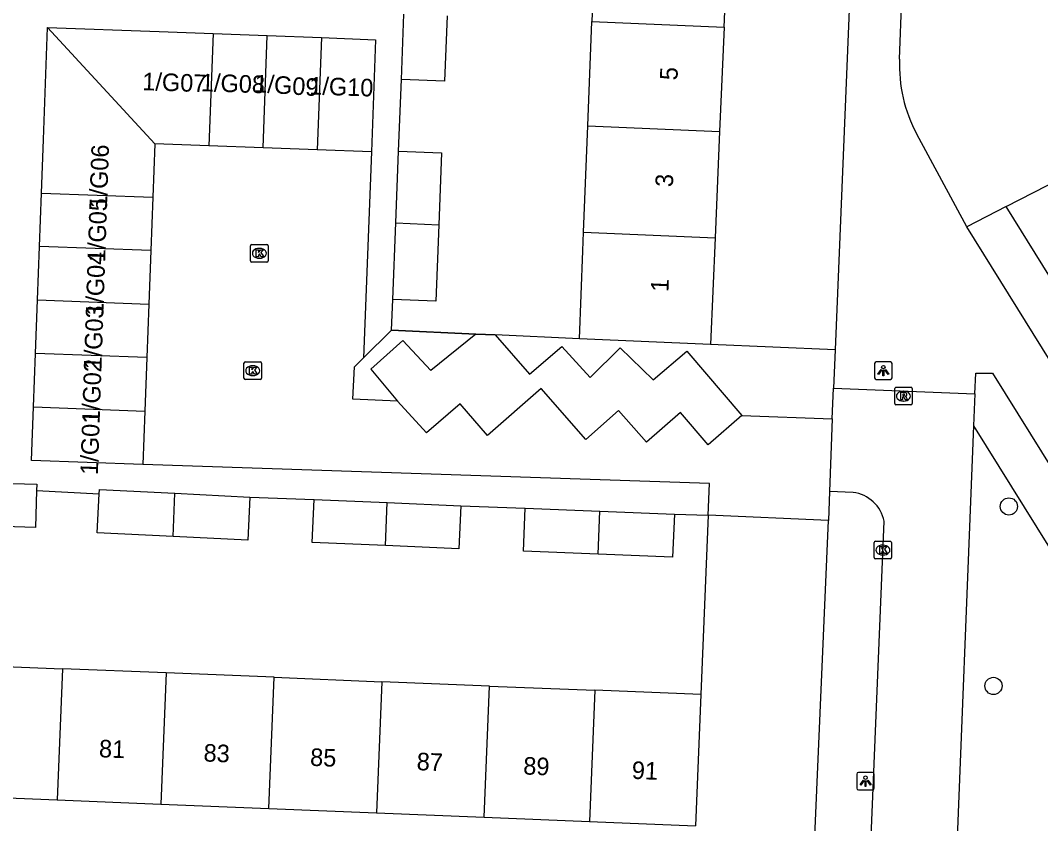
# Model space of a CAD drawing. Extents: x 160077 to 160945, y 386481 to 387498.
# Drawn here: x 160792.9 to 160850.9, y 386908.1 to 386953.8 of the extents above; entities that cross this region are included whole.
import ezdxf

# ---------------------------------------------------------------- set-up
doc = ezdxf.new("R2010")
doc.units = 0
for name, color, linetype in [('IMGEO_Boom', 7, 'Continuous'), ('IMGEO_Groenvoorziening', 7, 'Continuous'), ('IMGEO_Haag', 7, 'Continuous'), ('IMGEO_Kolk', 7, 'Continuous'), ('IMGEO_Lichtpunt', 7, 'Continuous'), ('IMGEO_Muur', 7, 'Continuous'), ('IMGEO_Pand', 7, 'Continuous'), ('IMGEO_Pand_nummerreeks', 7, 'Continuous'), ('IMGEO_Parkeervlak_open', 7, 'Continuous'), ('IMGEO_Rijbaan_lokaal_open', 7, 'Continuous'), ('IMGEO_Rioolput', 7, 'Continuous'), ('IMGEO_Voetpad_open', 7, 'Continuous')]:
    doc.layers.add(name, color=color, linetype=linetype)

msp = doc.modelspace()

# ---------------------------------------------------------------- linework, layer by layer
at = {"layer": 'IMGEO_Boom'}
for centre in [(160849.124, 386926.128), (160848.244, 386915.917)]:
    msp.add_circle(centre, 0.489, dxfattribs=at)
at = {"layer": 'IMGEO_Groenvoorziening'}
for points in [[(160848.965, 386943.186), (160859.854, 386948.769)], [(160848.965, 386943.186), (160846.733, 386942.041)], [(160865.32, 386916.888), (160848.965, 386943.186)], [(160847.118, 386930.712), (160862.238, 386906.415), (160863.167, 386900.457)], [(160832.016, 386925.636), (160831.601, 386915.421)]]:
    msp.add_lwpolyline(points, dxfattribs=at)
at = {"layer": 'IMGEO_Haag'}
for points in [[(160814.001, 386936.152), (160818.798, 386935.936)], [(160824.692, 386935.671), (160819.898, 386935.887)], [(160839.232, 386935.044), (160832.144, 386935.336)]]:
    msp.add_lwpolyline(points, dxfattribs=at)
at = {"layer": 'IMGEO_Kolk'}
for p, q in [((160806.057, 386941.034), (160806.909, 386941.034)), ((160805.982, 386940.108), (160805.982, 386940.96)), ((160806.47, 386940.814), (160806.495, 386940.814)), ((160806.983, 386940.96), (160806.983, 386940.108)), ((160806.909, 386940.034), (160806.057, 386940.034)), ((160806.493, 386940.254), (160806.468, 386940.254)), ((160805.606, 386933.426), (160805.606, 386934.278)), ((160805.681, 386934.352), (160806.533, 386934.352)), ((160806.094, 386934.132), (160806.119, 386934.132)), ((160806.607, 386934.278), (160806.607, 386933.426)), ((160806.117, 386933.572), (160806.092, 386933.572)), ((160806.533, 386933.352), (160805.681, 386933.352)), ((160841.452, 386923.22), (160841.452, 386924.072)), ((160841.527, 386924.146), (160842.379, 386924.146)), ((160841.94, 386923.926), (160841.965, 386923.926)), ((160842.453, 386924.072), (160842.453, 386923.22)), ((160842.379, 386923.146), (160841.527, 386923.146)), ((160841.963, 386923.366), (160841.938, 386923.366))]:
    msp.add_line(p, q, dxfattribs=at)
for points in [[(160806.057, 386941.034), (160806.909, 386941.034)], [(160805.982, 386940.108), (160805.982, 386940.96)], [(160806.303, 386940.734), (160806.426, 386940.734), (160806.426, 386940.583), (160806.556, 386940.734), (160806.72, 386940.734), (160806.574, 386940.583), (160806.727, 386940.334), (160806.575, 386940.334), (160806.49, 386940.498), (160806.426, 386940.431), (160806.426, 386940.334), (160806.303, 386940.334), (160806.303, 386940.734)], [(160806.983, 386940.96), (160806.983, 386940.108)], [(160806.909, 386940.034), (160806.057, 386940.034)], [(160805.606, 386933.426), (160805.606, 386934.278)], [(160805.681, 386934.352), (160806.533, 386934.352)], [(160806.607, 386934.278), (160806.607, 386933.426)], [(160805.927, 386934.052), (160806.05, 386934.052), (160806.05, 386933.901), (160806.18, 386934.052), (160806.344, 386934.052), (160806.198, 386933.901), (160806.351, 386933.652), (160806.199, 386933.652), (160806.114, 386933.816), (160806.05, 386933.749), (160806.05, 386933.652), (160805.927, 386933.652), (160805.927, 386934.052)], [(160806.533, 386933.352), (160805.681, 386933.352)], [(160841.452, 386923.22), (160841.452, 386924.072)], [(160841.527, 386924.146), (160842.379, 386924.146)], [(160841.773, 386923.846), (160841.896, 386923.846), (160841.896, 386923.695), (160842.026, 386923.846), (160842.19, 386923.846), (160842.044, 386923.695), (160842.197, 386923.446), (160842.045, 386923.446), (160841.96, 386923.61), (160841.896, 386923.543), (160841.896, 386923.446), (160841.773, 386923.446), (160841.773, 386923.846)], [(160842.453, 386924.072), (160842.453, 386923.22)], [(160842.379, 386923.146), (160841.527, 386923.146)]]:
    msp.add_lwpolyline(points, dxfattribs=at)
for centre, start, end in [((160806.059, 386940.958), 91.55205, 178.44795), ((160806.059, 386940.958), 91.55205, 178.44795), ((160806.907, 386940.958), 1.55205, 88.44795), ((160806.907, 386940.958), 1.55205, 88.44795), ((160806.059, 386940.11), 181.55205, 268.44795), ((160806.059, 386940.11), 181.55205, 268.44795), ((160806.907, 386940.11), 271.55205, 358.44795), ((160806.907, 386940.11), 271.55205, 358.44795), ((160805.683, 386934.276), 91.55205, 178.44795), ((160805.683, 386934.276), 91.55205, 178.44795), ((160806.531, 386934.276), 1.55205, 88.44795), ((160806.531, 386934.276), 1.55205, 88.44795), ((160805.683, 386933.428), 181.55205, 268.44795), ((160805.683, 386933.428), 181.55205, 268.44795), ((160806.531, 386933.428), 271.55205, 358.44795), ((160806.531, 386933.428), 271.55205, 358.44795), ((160841.529, 386924.07), 91.55205, 178.44795), ((160841.529, 386924.07), 91.55205, 178.44795), ((160842.377, 386924.07), 1.55205, 88.44795), ((160842.377, 386924.07), 1.55205, 88.44795), ((160841.529, 386923.222), 181.55205, 268.44795), ((160841.529, 386923.222), 181.55205, 268.44795), ((160842.377, 386923.222), 271.55205, 358.44795), ((160842.377, 386923.222), 271.55205, 358.44795)]:
    msp.add_arc(centre, 0.0765, start, end, dxfattribs=at)
for centre, major_axis, ratio, start_param, end_param in [((160806.469, 386940.534), (-0.387, 0.002), 0.722429, 4.712389, 7.853982), ((160806.494, 386940.534), (-0.39, 0.002), 0.717154, 1.570796, 4.712389), ((160806.093, 386933.852), (-0.387, 0.002), 0.722429, 4.712389, 7.853982), ((160806.118, 386933.852), (-0.39, 0.002), 0.717154, 1.570796, 4.712389), ((160841.939, 386923.646), (-0.387, 0.002), 0.722429, 4.712389, 7.853982), ((160841.964, 386923.646), (-0.39, 0.002), 0.717154, 1.570796, 4.712389)]:
    msp.add_ellipse(centre, major_axis=major_axis, ratio=ratio, start_param=start_param, end_param=end_param, dxfattribs=at)
at = {"layer": 'IMGEO_Lichtpunt'}
for p, q in [((160841.483, 386934.26), (160841.483, 386933.453)), ((160841.483, 386934.26), (160841.483, 386933.453)), ((160842.385, 386934.355), (160841.577, 386934.355)), ((160842.385, 386934.355), (160841.577, 386934.355)), ((160842.479, 386933.453), (160842.479, 386934.26)), ((160842.479, 386933.453), (160842.479, 386934.26)), ((160841.577, 386933.359), (160842.385, 386933.359)), ((160841.577, 386933.359), (160842.385, 386933.359)), ((160840.47, 386910.898), (160840.47, 386910.091)), ((160840.47, 386910.898), (160840.47, 386910.091)), ((160841.372, 386910.993), (160840.564, 386910.993)), ((160841.372, 386910.993), (160840.564, 386910.993)), ((160841.466, 386910.091), (160841.466, 386910.898)), ((160841.466, 386910.091), (160841.466, 386910.898)), ((160840.564, 386909.997), (160841.372, 386909.997)), ((160840.564, 386909.997), (160841.372, 386909.997))]:
    msp.add_line(p, q, dxfattribs=at)
for points in [[(160841.857, 386933.924), (160841.896, 386933.896), (160841.708, 386933.634), (160841.67, 386933.661), (160841.857, 386933.924)], [(160841.959, 386933.876), (160842.006, 386933.876), (160842.006, 386933.554), (160841.959, 386933.554), (160841.959, 386933.876)], [(160842.069, 386933.896), (160842.107, 386933.923), (160842.294, 386933.661), (160842.255, 386933.633), (160842.069, 386933.896)], [(160840.844, 386910.562), (160840.883, 386910.534), (160840.695, 386910.272), (160840.657, 386910.299), (160840.844, 386910.562)], [(160840.946, 386910.514), (160840.993, 386910.514), (160840.993, 386910.192), (160840.946, 386910.192), (160840.946, 386910.514)], [(160841.056, 386910.534), (160841.094, 386910.561), (160841.281, 386910.299), (160841.242, 386910.271), (160841.056, 386910.534)]]:
    msp.add_lwpolyline(points, dxfattribs=at)
for centre in [(160841.982, 386934.058), (160840.969, 386910.696)]:
    msp.add_circle(centre, 0.0994, dxfattribs=at)
for centre, start, end in [((160841.577, 386934.26), 90, 180), ((160841.577, 386934.26), 90, 180), ((160842.385, 386934.26), 0, 90), ((160842.385, 386934.26), 0, 90), ((160841.577, 386933.453), 180, 270), ((160841.577, 386933.453), 180, 270), ((160842.385, 386933.453), 270, 0), ((160842.385, 386933.453), 270, 360), ((160840.564, 386910.898), 90, 180), ((160840.564, 386910.898), 90, 180), ((160841.372, 386910.898), 0, 90), ((160841.372, 386910.898), 0, 90), ((160840.564, 386910.091), 180, 270), ((160840.564, 386910.091), 180, 270), ((160841.372, 386910.091), 270, 0), ((160841.372, 386910.091), 270, 360)]:
    msp.add_arc(centre, 0.0946, start, end, dxfattribs=at)
at = {"layer": 'IMGEO_Muur'}
for points in [[(160814.001, 386936.152), (160814.069, 386937.898)], [(160818.798, 386935.936), (160814.001, 386936.152)], [(160819.898, 386935.887), (160818.798, 386935.936)], [(160824.692, 386935.671), (160819.898, 386935.887)]]:
    msp.add_lwpolyline(points, dxfattribs=at)
at = {"layer": 'IMGEO_Pand'}
for points in [[(160825.65, 386959.932), (160825.405, 386953.722)], [(160832.916, 386953.401), (160833.182, 386959.61)], [(160814.564, 386950.416), (160814.705, 386954.144)], [(160817.163, 386954.047), (160817.022, 386950.323), (160814.564, 386950.416)], [(160794.084, 386943.961), (160794.197, 386947.003), (160794.436, 386953.384)], [(160794.436, 386953.384), (160800.774, 386953.147), (160803.854, 386953.032)], [(160794.436, 386953.384), (160800.535, 386946.766)], [(160825.17, 386947.778), (160825.405, 386953.722)], [(160825.405, 386953.722), (160832.916, 386953.401)], [(160832.916, 386953.401), (160832.662, 386947.458)], [(160803.854, 386953.032), (160803.615, 386946.651)], [(160803.854, 386953.032), (160806.934, 386952.917)], [(160806.696, 386946.536), (160806.934, 386952.917)], [(160806.934, 386952.917), (160810.015, 386952.802)], [(160810.015, 386952.802), (160809.776, 386946.42)], [(160810.015, 386952.802), (160813.095, 386952.687), (160812.856, 386946.305)], [(160824.931, 386941.736), (160825.17, 386947.778)], [(160825.17, 386947.778), (160832.662, 386947.458)], [(160832.662, 386947.458), (160832.404, 386941.416)], [(160800.535, 386946.766), (160800.421, 386943.724)], [(160803.615, 386946.651), (160800.535, 386946.766)], [(160806.696, 386946.536), (160803.615, 386946.651)], [(160809.776, 386946.42), (160806.696, 386946.536)], [(160812.856, 386946.305), (160809.776, 386946.42)], [(160814.238, 386942.263), (160814.396, 386946.349)], [(160814.396, 386946.349), (160816.845, 386946.254), (160816.687, 386942.159)], [(160793.97, 386940.919), (160794.084, 386943.961)], [(160794.084, 386943.961), (160800.421, 386943.724)], [(160800.421, 386943.724), (160800.308, 386940.682)], [(160814.069, 386937.898), (160814.238, 386942.263)], [(160814.238, 386942.263), (160816.687, 386942.159)], [(160816.687, 386942.159), (160816.518, 386937.803), (160814.069, 386937.898)], [(160824.692, 386935.671), (160824.889, 386940.668), (160824.931, 386941.736)], [(160824.931, 386941.736), (160832.404, 386941.416)], [(160832.404, 386941.416), (160832.144, 386935.336)], [(160793.856, 386937.877), (160793.97, 386940.919)], [(160800.308, 386940.682), (160793.97, 386940.919)], [(160800.308, 386940.682), (160800.194, 386937.64)], [(160793.742, 386934.835), (160793.856, 386937.877)], [(160793.856, 386937.877), (160800.194, 386937.64)], [(160800.194, 386937.64), (160800.08, 386934.598)], [(160832.144, 386935.336), (160824.692, 386935.671)], [(160793.629, 386931.793), (160793.742, 386934.835)], [(160800.08, 386934.598), (160793.742, 386934.835)], [(160800.08, 386934.598), (160799.967, 386931.556)], [(160799.853, 386928.514), (160793.515, 386928.751), (160793.629, 386931.793)], [(160793.629, 386931.793), (160799.967, 386931.556)], [(160799.967, 386931.556), (160799.853, 386928.514)], [(160789.633, 386927.517), (160793.821, 386927.391), (160793.81, 386927.032)], [(160793.81, 386927.032), (160793.746, 386924.932), (160789.533, 386925.059)], [(160801.57, 386924.421), (160797.261, 386924.636), (160797.371, 386926.855)], [(160797.371, 386926.855), (160797.383, 386927.092), (160801.669, 386926.878)], [(160801.57, 386924.421), (160801.669, 386926.878)], [(160805.94, 386926.665), (160805.818, 386924.209), (160801.57, 386924.421)], [(160801.669, 386926.878), (160805.94, 386926.665)], [(160813.66, 386923.899), (160809.488, 386924.08), (160809.594, 386926.527)], [(160809.594, 386926.527), (160813.759, 386926.346)], [(160813.66, 386923.899), (160813.759, 386926.346)], [(160817.939, 386926.165), (160817.833, 386923.718), (160813.66, 386923.899)], [(160813.759, 386926.346), (160817.939, 386926.165)], [(160825.751, 386923.414), (160821.503, 386923.593), (160821.606, 386926.04)], [(160821.606, 386926.04), (160825.851, 386925.861)], [(160825.751, 386923.414), (160825.851, 386925.861)], [(160830.092, 386925.682), (160829.988, 386923.235), (160825.751, 386923.414)], [(160825.851, 386925.861), (160830.092, 386925.682)], [(160789.212, 386917.143), (160795.274, 386916.897)], [(160795.274, 386916.897), (160794.971, 386909.437)], [(160801.171, 386916.657), (160795.274, 386916.897)], [(160801.171, 386916.657), (160800.868, 386909.197)], [(160807.33, 386916.407), (160801.171, 386916.657)], [(160807.027, 386908.947), (160807.33, 386916.407)], [(160807.33, 386916.407), (160813.445, 386916.159)], [(160813.445, 386916.159), (160813.142, 386908.699)], [(160819.568, 386915.91), (160813.445, 386916.159)], [(160819.265, 386908.45), (160819.568, 386915.91)], [(160819.568, 386915.91), (160825.563, 386915.666)], [(160825.563, 386915.666), (160825.26, 386908.206)], [(160831.601, 386915.421), (160825.563, 386915.666)], [(160831.601, 386915.421), (160831.298, 386907.961)], [(160788.909, 386909.683), (160794.971, 386909.437)], [(160794.971, 386909.437), (160800.868, 386909.197)], [(160800.868, 386909.197), (160807.027, 386908.947)], [(160807.027, 386908.947), (160813.142, 386908.699)], [(160813.142, 386908.699), (160819.265, 386908.45)], [(160819.265, 386908.45), (160825.26, 386908.206)], [(160825.26, 386908.206), (160831.298, 386907.961)]]:
    msp.add_lwpolyline(points, dxfattribs=at)
at = {"layer": 'IMGEO_Parkeervlak_open'}
for points in [[(160818.798, 386935.936), (160816.241, 386933.868), (160814.643, 386935.58), (160812.829, 386933.933), (160814.347, 386932.121)], [(160818.798, 386935.936), (160819.898, 386935.887)], [(160819.898, 386935.887), (160821.859, 386933.652), (160823.698, 386935.238), (160825.301, 386933.459), (160827.007, 386935.148), (160828.881, 386933.341), (160830.807, 386934.957), (160833.937, 386931.297)]]:
    msp.add_lwpolyline(points, dxfattribs=at)
at = {"layer": 'IMGEO_Rijbaan_lokaal_open'}
for points in [[(160812.856, 386946.305), (160812.414, 386934.591)], [(160814.347, 386932.121), (160811.796, 386932.242), (160811.887, 386934.073), (160812.414, 386934.591)], [(160833.937, 386931.297), (160832.013, 386929.636), (160830.434, 386931.482), (160828.504, 386929.785), (160826.915, 386931.582), (160825.05, 386929.942), (160822.521, 386932.831), (160819.452, 386930.167), (160817.897, 386931.968), (160815.986, 386930.322), (160814.347, 386932.121)], [(160839.078, 386931.105), (160839.142, 386932.854)], [(160839.142, 386932.854), (160847.19, 386932.536)], [(160847.19, 386932.536), (160847.118, 386930.712)], [(160833.937, 386931.297), (160839.078, 386931.105)], [(160839.078, 386931.105), (160838.926, 386926.979)], [(160847.118, 386930.712), (160846.037, 386903.446), (160846.023, 386902.83)], [(160832.016, 386925.636), (160832.089, 386927.425), (160799.853, 386928.514)], [(160838.926, 386926.979), (160838.854, 386925.336)], [(160840.259, 386926.919), (160838.926, 386926.979)], [(160838.854, 386925.336), (160832.016, 386925.636)], [(160845.31, 386883.194), (160840.302, 386883.421), (160842.021, 386925.282)]]:
    msp.add_lwpolyline(points, dxfattribs=at)
msp.add_arc((160840.037, 386924.913), 2.018, 10.52735, 83.68492, dxfattribs=at)
at = {"layer": 'IMGEO_Rioolput'}
for p, q in [((160842.7, 386932.907), (160843.552, 386932.907)), ((160842.625, 386931.981), (160842.625, 386932.833)), ((160843.113, 386932.687), (160843.138, 386932.687)), ((160843.626, 386932.833), (160843.626, 386931.981)), ((160843.552, 386931.907), (160842.7, 386931.907)), ((160843.136, 386932.127), (160843.111, 386932.127))]:
    msp.add_line(p, q, dxfattribs=at)
for points in [[(160842.7, 386932.907), (160843.552, 386932.907)], [(160842.625, 386931.981), (160842.625, 386932.833)], [(160843.214, 386932.605), (160842.962, 386932.607), (160842.962, 386932.207)], [(160842.962, 386932.207), (160843.086, 386932.207), (160843.086, 386932.369), (160843.097, 386932.369)], [(160843.14, 386932.526), (160843.086, 386932.526), (160843.086, 386932.445)], [(160843.086, 386932.445), (160843.138, 386932.445)], [(160843.144, 386932.34), (160843.215, 386932.207), (160843.355, 386932.207), (160843.29, 386932.333)], [(160843.626, 386932.833), (160843.626, 386931.981)], [(160843.552, 386931.907), (160842.7, 386931.907)]]:
    msp.add_lwpolyline(points, dxfattribs=at)
for centre, radius, start, end in [((160842.702, 386932.831), 0.0765, 91.55205, 178.44795), ((160842.702, 386932.831), 0.0765, 91.55205, 178.44795), ((160843.55, 386932.831), 0.0765, 1.55205, 88.44795), ((160843.55, 386932.831), 0.0765, 1.55205, 88.44795), ((160843.096, 386932.316), 0.0533, 26.02933, 88.69889), ((160843.122, 386932.634), 0.19, 274.7715, 282.96867), ((160843.146, 386932.43), 0.0964, 77.00612, 93.18647), ((160843.16, 386932.487), 0.0378, 276.66336, 79.67722), ((160843.213, 386932.495), 0.109, 350.36119, 89.41601), ((160843.211, 386932.495), 0.112, 277.58423, 350.98172), ((160843.195, 386932.28), 0.108, 29.51342, 73.79051), ((160842.702, 386931.983), 0.0765, 181.55205, 268.44795), ((160842.702, 386931.983), 0.0765, 181.55205, 268.44795), ((160843.55, 386931.983), 0.0765, 271.55205, 358.44795), ((160843.55, 386931.983), 0.0765, 271.55205, 358.44795)]:
    msp.add_arc(centre, radius, start, end, dxfattribs=at)
for centre, major_axis, ratio, start_param, end_param in [((160843.112, 386932.407), (-0.387, 0.002), 0.722429, 4.712389, 7.853982), ((160843.137, 386932.407), (-0.39, 0.002), 0.717154, 1.570796, 4.712389)]:
    msp.add_ellipse(centre, major_axis=major_axis, ratio=ratio, start_param=start_param, end_param=end_param, dxfattribs=at)
at = {"layer": 'IMGEO_Voetpad_open'}
for points in [[(160843.721, 387043.684), (160841.916, 387000), (160840.851, 386974.216), (160839.232, 386935.044)], [(160842.905, 386951.58), (160843.704, 386972.53), (160855.849, 386972.131)], [(160814.396, 386946.349), (160814.564, 386950.416)], [(160846.733, 386942.041), (160843.886, 386947.307)], [(160863.423, 386915.204), (160846.733, 386942.041)], [(160814.001, 386936.152), (160814.069, 386937.898)], [(160812.414, 386934.591), (160814.001, 386936.152)], [(160839.232, 386935.044), (160839.142, 386932.854)], [(160847.19, 386932.536), (160847.237, 386933.711), (160848.196, 386933.712), (160864.475, 386907.553), (160864.686, 386906.943), (160865.318, 386902.89)], [(160793.81, 386927.032), (160797.371, 386926.855)], [(160805.94, 386926.665), (160809.594, 386926.527)], [(160817.939, 386926.165), (160821.606, 386926.04)], [(160830.092, 386925.682), (160832.016, 386925.636)], [(160837.911, 386903.421), (160838.854, 386925.336)]]:
    msp.add_lwpolyline(points, dxfattribs=at)
msp.add_arc((160851.134, 386951.22), 8.237, 177.49616, 208.36377, dxfattribs=at)

# ---------------------------------------------------------------- texts
at = {"layer": 'IMGEO_Pand_nummerreeks'}
for s, rotation, p in [('5', 87.55155, (160830.264, 386950.364)), ('1/G07', 358.04527, (160799.809, 386949.817)), ('1/G08', 358.04527, (160803.143, 386949.757)), ('1/G09', 356.13612, (160806.175, 386949.713)), ('1/G10', 358.04527, (160809.309, 386949.572)), ('1/G06', 88.04527, (160797.809, 386943.066)), ('3', 87.55155, (160830.004, 386944.286)), ('1/G05', 88.04527, (160797.705, 386940.014)), ('1/G04', 88.04527, (160797.601, 386936.962)), ('1', 87.55155, (160829.75, 386938.322)), ('1/G03', 88.04527, (160797.497, 386933.91)), ('1/G02', 88.04527, (160797.392, 386930.852)), ('1/G01', 88.04527, (160797.292, 386927.916)), ('81', 357.67375, (160797.343, 386911.863)), ('83', 357.67375, (160803.292, 386911.621)), ('85', 357.67375, (160809.355, 386911.375)), ('87', 357.67375, (160815.418, 386911.128)), ('89', 357.67375, (160821.481, 386910.882)), ('91', 357.67375, (160827.656, 386910.632))]:
    msp.add_text(s, height=1, rotation=rotation, dxfattribs=at).set_placement(p)

doc.saveas('drawing.dxf')
